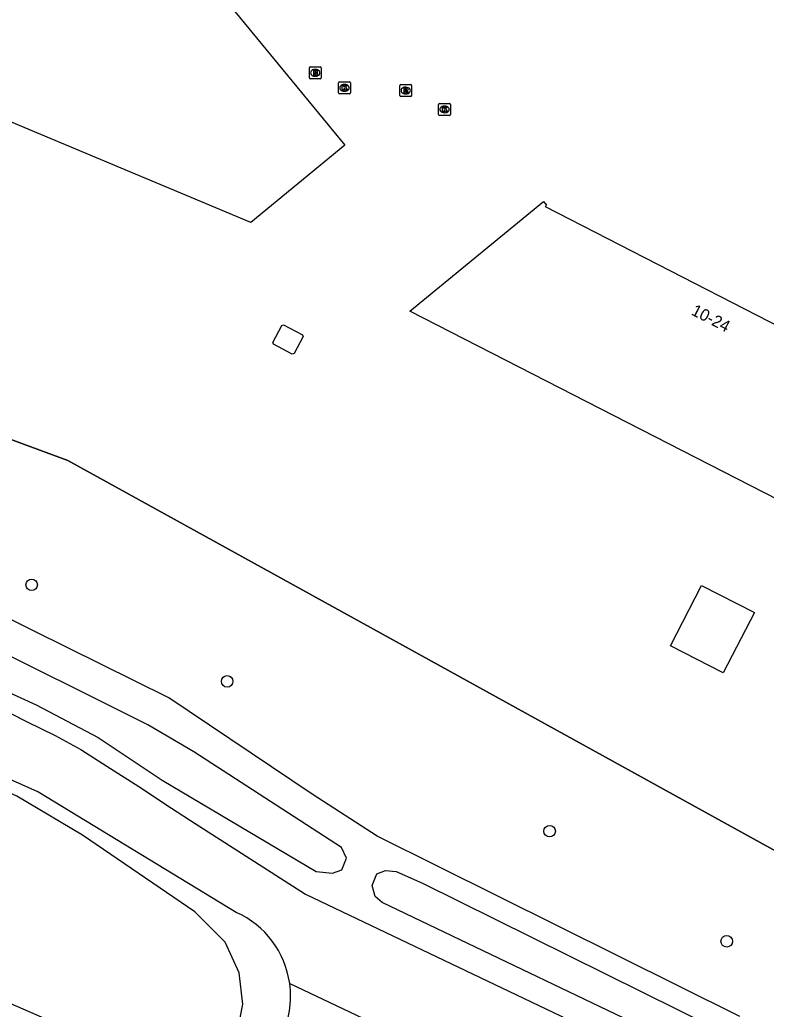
# Model space of a CAD drawing. Extents: x 156141 to 158132, y 385651 to 388399.
# Drawn here: x 157102.4 to 157165.7, y 386160 to 386243.8 of the extents above; entities that cross this region are included whole.
import ezdxf

# ---------------------------------------------------------------- set-up
doc = ezdxf.new("R2010")
doc.units = 0
for name, color, linetype in [('IMGEO_Boom', 7, 'Continuous'), ('IMGEO_Brandkraan', 7, 'Continuous'), ('IMGEO_Groenvoorziening', 7, 'Continuous'), ('IMGEO_Hek', 7, 'Continuous'), ('IMGEO_Kolk', 7, 'Continuous'), ('IMGEO_Lage_trafo', 7, 'Continuous'), ('IMGEO_Loofbos', 7, 'Continuous'), ('IMGEO_Pand', 7, 'Continuous'), ('IMGEO_Pand_nummerreeks', 7, 'Continuous'), ('IMGEO_Rioolput', 7, 'Continuous'), ('IMGEO_Waterloop', 7, 'Continuous')]:
    doc.layers.add(name, color=color, linetype=linetype)

msp = doc.modelspace()

# ---------------------------------------------------------------- linework, layer by layer
at = {"layer": 'IMGEO_Boom'}
for centre in [(157103.433, 386195.99), (157119.994, 386187.814), (157147.316, 386175.124), (157162.32, 386165.8)]:
    msp.add_circle(centre, 0.489, dxfattribs=at)
at = {"layer": 'IMGEO_Brandkraan'}
for p, q in [((157126.96, 386238.928), (157126.96, 386239.78)), ((157127.035, 386239.854), (157127.887, 386239.854)), ((157127.448, 386239.634), (157127.473, 386239.634)), ((157127.961, 386239.78), (157127.961, 386238.928)), ((157127.887, 386238.854), (157127.035, 386238.854)), ((157127.471, 386239.074), (157127.446, 386239.074))]:
    msp.add_line(p, q, dxfattribs=at)
for points in [[(157126.96, 386238.928), (157126.96, 386239.78)], [(157127.035, 386239.854), (157127.887, 386239.854)], [(157127.308, 386239.554), (157127.308, 386239.154), (157127.521, 386239.154)], [(157127.539, 386239.554), (157127.308, 386239.554)], [(157127.961, 386239.78), (157127.961, 386238.928)], [(157127.887, 386238.854), (157127.035, 386238.854)], [(157127.487, 386239.473), (157127.433, 386239.473), (157127.433, 386239.397)], [(157127.433, 386239.397), (157127.486, 386239.397)], [(157127.495, 386239.321), (157127.433, 386239.321), (157127.433, 386239.24)], [(157127.433, 386239.24), (157127.495, 386239.24)]]:
    msp.add_lwpolyline(points, dxfattribs=at)
for centre, radius, start, end in [((157127.037, 386239.778), 0.0765, 91.55205, 178.44795), ((157127.037, 386239.778), 0.0765, 91.55205, 178.44795), ((157127.543, 386239.409), 0.145, 59.4692, 91.53667), ((157127.885, 386239.778), 0.0765, 1.55205, 88.44795), ((157127.885, 386239.778), 0.0765, 1.55205, 88.44795), ((157127.037, 386238.93), 0.0765, 181.55205, 268.44795), ((157127.037, 386238.93), 0.0765, 181.55205, 268.44795), ((157127.488, 386239.435), 0.0379, 267.82845, 90.93552), ((157127.496, 386239.28), 0.0404, 269.87594, 90.50774), ((157127.527, 386239.405), 0.251, 268.66757, 293.53466), ((157127.568, 386239.456), 0.0922, 285.51372, 58.15012), ((157127.573, 386239.264), 0.105, 301.31148, 78.98903), ((157127.885, 386238.93), 0.0765, 271.55205, 358.44795), ((157127.885, 386238.93), 0.0765, 271.55205, 358.44795)]:
    msp.add_arc(centre, radius, start, end, dxfattribs=at)
for centre, major_axis, ratio, start_param, end_param in [((157127.447, 386239.354), (-0.387, 0.002), 0.722429, 4.712389, 7.853982), ((157127.472, 386239.354), (-0.39, 0.002), 0.717154, 1.570796, 4.712389)]:
    msp.add_ellipse(centre, major_axis=major_axis, ratio=ratio, start_param=start_param, end_param=end_param, dxfattribs=at)
at = {"layer": 'IMGEO_Groenvoorziening'}
for points in [[(157120.772, 386168.246), (157103.964, 386178.456), (157074.779, 386191.476), (157031.363, 386213.216), (157000, 386228.637), (156956.551, 386250), (156918.933, 386268.496), (156903.299, 386275.618)], [(156977.152, 386263.888), (157000, 386252.1), (157004.069, 386250), (157039.193, 386231.878), (157051.107, 386226.971), (157053.415, 386226.118), (157106.485, 386206.51), (157127.23, 386195.072), (157185.054, 386163.19)], [(156983.257, 386242.231), (157007.856, 386230.37), (157028.023, 386220.622), (157047.699, 386211.007), (157064.727, 386202.696), (157075.353, 386197.029), (157088.224, 386191.356), (157100.369, 386185.736), (157102.993, 386184.402), (157105.411, 386183.215), (157107.594, 386182.028), (157109.789, 386180.635), (157112.501, 386178.914), (157115.295, 386177.068), (157117.284, 386175.779), (157126.644, 386169.794), (157160.552, 386153.612)], [(157163.422, 386159.428), (157132.715, 386174.705), (157127.188, 386178.265), (157115.057, 386186.415), (157103.581, 386192.082), (157047.866, 386219.863), (157047.831, 386219.879)]]:
    msp.add_lwpolyline(points, dxfattribs=at)
msp.add_arc((157117.581, 386161.142), 7.788, 8.0112, 65.81079, dxfattribs=at)
at = {"layer": 'IMGEO_Hek'}
for points in [[(157106.485, 386206.51), (157053.415, 386226.118)], [(157127.23, 386195.072), (157106.485, 386206.51)], [(157213.671, 386179.31), (157185.054, 386163.19), (157127.23, 386195.072)]]:
    msp.add_lwpolyline(points, dxfattribs=at)
at = {"layer": 'IMGEO_Kolk'}
for p, q in [((157129.434, 386237.656), (157129.434, 386238.508)), ((157129.509, 386238.582), (157130.361, 386238.582)), ((157129.922, 386238.362), (157129.947, 386238.362)), ((157130.435, 386238.508), (157130.435, 386237.656)), ((157130.361, 386237.582), (157129.509, 386237.582)), ((157129.945, 386237.802), (157129.92, 386237.802)), ((157137.909, 386235.825), (157137.909, 386236.677)), ((157137.984, 386236.751), (157138.836, 386236.751)), ((157138.397, 386236.531), (157138.422, 386236.531)), ((157138.91, 386236.677), (157138.91, 386235.825)), ((157138.836, 386235.751), (157137.984, 386235.751)), ((157138.42, 386235.971), (157138.395, 386235.971))]:
    msp.add_line(p, q, dxfattribs=at)
for points in [[(157129.434, 386237.656), (157129.434, 386238.508)], [(157129.509, 386238.582), (157130.361, 386238.582)], [(157129.755, 386238.282), (157129.878, 386238.282), (157129.878, 386238.131), (157130.008, 386238.282), (157130.172, 386238.282), (157130.026, 386238.131), (157130.179, 386237.882), (157130.027, 386237.882), (157129.942, 386238.046), (157129.878, 386237.979), (157129.878, 386237.882), (157129.755, 386237.882), (157129.755, 386238.282)], [(157130.435, 386238.508), (157130.435, 386237.656)], [(157130.361, 386237.582), (157129.509, 386237.582)], [(157137.909, 386235.825), (157137.909, 386236.677)], [(157137.984, 386236.751), (157138.836, 386236.751)], [(157138.23, 386236.451), (157138.353, 386236.451), (157138.353, 386236.3), (157138.483, 386236.451), (157138.647, 386236.451), (157138.501, 386236.3), (157138.654, 386236.051), (157138.502, 386236.051), (157138.417, 386236.215), (157138.353, 386236.148), (157138.353, 386236.051), (157138.23, 386236.051), (157138.23, 386236.451)], [(157138.91, 386236.677), (157138.91, 386235.825)], [(157138.836, 386235.751), (157137.984, 386235.751)]]:
    msp.add_lwpolyline(points, dxfattribs=at)
for centre, start, end in [((157129.511, 386238.506), 91.55205, 178.44795), ((157129.511, 386238.506), 91.55205, 178.44795), ((157130.359, 386238.506), 1.55205, 88.44795), ((157130.359, 386238.506), 1.55205, 88.44795), ((157129.511, 386237.658), 181.55205, 268.44795), ((157129.511, 386237.658), 181.55205, 268.44795), ((157130.359, 386237.658), 271.55205, 358.44795), ((157130.359, 386237.658), 271.55205, 358.44795), ((157137.986, 386236.675), 91.55205, 178.44795), ((157137.986, 386236.675), 91.55205, 178.44795), ((157138.834, 386236.675), 1.55205, 88.44795), ((157138.834, 386236.675), 1.55205, 88.44795), ((157137.986, 386235.827), 181.55205, 268.44795), ((157137.986, 386235.827), 181.55205, 268.44795), ((157138.834, 386235.827), 271.55205, 358.44795), ((157138.834, 386235.827), 271.55205, 358.44795)]:
    msp.add_arc(centre, 0.0765, start, end, dxfattribs=at)
for centre, major_axis, ratio, start_param, end_param in [((157129.921, 386238.082), (-0.387, 0.002), 0.722429, 4.712389, 7.853982), ((157129.946, 386238.082), (-0.39, 0.002), 0.717154, 1.570796, 4.712389), ((157138.396, 386236.251), (-0.387, 0.002), 0.722429, 4.712389, 7.853982), ((157138.421, 386236.251), (-0.39, 0.002), 0.717154, 1.570796, 4.712389)]:
    msp.add_ellipse(centre, major_axis=major_axis, ratio=ratio, start_param=start_param, end_param=end_param, dxfattribs=at)
at = {"layer": 'IMGEO_Lage_trafo'}
msp.add_lwpolyline([(157126.376, 386217.17), (157126.439, 386217.014), (157125.677, 386215.576), (157125.517, 386215.527), (157123.934, 386216.372), (157123.862, 386216.518), (157124.632, 386217.945), (157124.782, 386218.007), (157126.376, 386217.17)], dxfattribs=at)
at = {"layer": 'IMGEO_Loofbos'}
msp.add_lwpolyline([(157125.293, 386162.227), (157163.497, 386144.088)], dxfattribs=at)
msp.add_arc((157117.582, 386161.141), 7.787, 333.7823, 8.01641, dxfattribs=at)
at = {"layer": 'IMGEO_Pand'}
for points in [[(157101.033, 386268.397), (157116.175, 386250), (157129.97, 386233.24), (157121.992, 386226.676), (157108.043, 386232.535), (157103.347, 386234.508), (157086.609, 386241.539), (157086.508, 386241.581), (157074.567, 386246.597)], [(157175.446, 386213.412), (157179.393, 386216.768), (157179.578, 386216.544), (157197.574, 386194.674), (157192.098, 386190.171), (157135.483, 386219.156), (157146.798, 386228.46), (157147.061, 386228.139), (157146.927, 386228.031), (157175.446, 386213.412)], [(157164.676, 386193.651), (157162.027, 386188.531), (157157.549, 386190.832), (157160.179, 386195.943), (157164.676, 386193.651)]]:
    msp.add_lwpolyline(points, dxfattribs=at)
at = {"layer": 'IMGEO_Rioolput'}
for p, q in [((157134.626, 386237.43), (157134.626, 386238.282)), ((157134.701, 386238.356), (157135.553, 386238.356)), ((157135.114, 386238.136), (157135.139, 386238.136)), ((157135.627, 386238.282), (157135.627, 386237.43)), ((157135.553, 386237.356), (157134.701, 386237.356)), ((157135.137, 386237.576), (157135.112, 386237.576))]:
    msp.add_line(p, q, dxfattribs=at)
for points in [[(157134.626, 386237.43), (157134.626, 386238.282)], [(157134.701, 386238.356), (157135.553, 386238.356)], [(157135.215, 386238.054), (157134.963, 386238.056), (157134.963, 386237.656)], [(157135.141, 386237.975), (157135.087, 386237.975), (157135.087, 386237.894)], [(157135.087, 386237.894), (157135.139, 386237.894)], [(157135.627, 386238.282), (157135.627, 386237.43)], [(157135.553, 386237.356), (157134.701, 386237.356)], [(157134.963, 386237.656), (157135.087, 386237.656), (157135.087, 386237.818), (157135.098, 386237.818)], [(157135.145, 386237.789), (157135.216, 386237.656), (157135.356, 386237.656), (157135.291, 386237.782)]]:
    msp.add_lwpolyline(points, dxfattribs=at)
for centre, radius, start, end in [((157134.703, 386238.28), 0.0765, 91.55205, 178.44795), ((157134.703, 386238.28), 0.0765, 91.55205, 178.44795), ((157135.123, 386238.083), 0.19, 274.7715, 282.96867), ((157135.147, 386237.879), 0.0964, 77.00612, 93.18647), ((157135.161, 386237.936), 0.0378, 276.66336, 79.67722), ((157135.214, 386237.944), 0.109, 350.36119, 89.41601), ((157135.212, 386237.944), 0.112, 277.58423, 350.98172), ((157135.551, 386238.28), 0.0765, 1.55205, 88.44795), ((157135.551, 386238.28), 0.0765, 1.55205, 88.44795), ((157134.703, 386237.432), 0.0765, 181.55205, 268.44795), ((157134.703, 386237.432), 0.0765, 181.55205, 268.44795), ((157135.097, 386237.765), 0.0533, 26.02933, 88.69889), ((157135.196, 386237.729), 0.108, 29.51342, 73.79051), ((157135.551, 386237.432), 0.0765, 271.55205, 358.44795), ((157135.551, 386237.432), 0.0765, 271.55205, 358.44795)]:
    msp.add_arc(centre, radius, start, end, dxfattribs=at)
for centre, major_axis, ratio, start_param, end_param in [((157135.113, 386237.856), (-0.387, 0.002), 0.722429, 4.712389, 7.853982), ((157135.138, 386237.856), (-0.39, 0.002), 0.717154, 1.570796, 4.712389)]:
    msp.add_ellipse(centre, major_axis=major_axis, ratio=ratio, start_param=start_param, end_param=end_param, dxfattribs=at)
at = {"layer": 'IMGEO_Waterloop'}
for points in [[(157120.911, 386158.312), (157121.333, 386160.466), (157121.005, 386163.136), (157119.834, 386165.712), (157117.258, 386168.288), (157107.75, 386174.799), (157102.176, 386178.077), (157077.773, 386188.944), (157006.157, 386224.026), (156919.038, 386266.93), (156903.299, 386275.618)], [(156952.293, 386225.384), (157000.911, 386201.778), (157030.139, 386188.007), (157036.79, 386185.197), (157042.223, 386183.23), (157048.968, 386182.199), (157055.993, 386179.951), (157062.457, 386176.953), (157067.328, 386174.33), (157077.726, 386170.958), (157110.841, 386156.532)], [(157078.766, 386197.246), (157103.824, 386185.817), (157109.07, 386183.054), (157114.503, 386179.447), (157127.524, 386171.719), (157128.93, 386171.579), (157129.726, 386171.86), (157130.1, 386172.843), (157129.679, 386173.733), (157117.173, 386181.836), (157113.285, 386184.131), (157098.016, 386191.719)], [(157161.333, 386158.452), (157162.691, 386157.703), (157163.581, 386156.766), (157163.815, 386156.157), (157163.487, 386155.642), (157162.972, 386155.501), (157162.035, 386155.548), (157160.162, 386156.157), (157133.136, 386169.084), (157132.527, 386169.6), (157132.293, 386170.536), (157132.668, 386171.52), (157133.417, 386171.801), (157134.307, 386171.707), (157136.555, 386170.724), (157161.333, 386158.452)]]:
    msp.add_lwpolyline(points, dxfattribs=at)

# ---------------------------------------------------------------- texts
at = {"layer": 'IMGEO_Pand_nummerreeks'}
msp.add_text('10-24', height=1, rotation=332.85899, dxfattribs=at).set_placement((157159.238, 386218.911))

doc.saveas('drawing.dxf')
